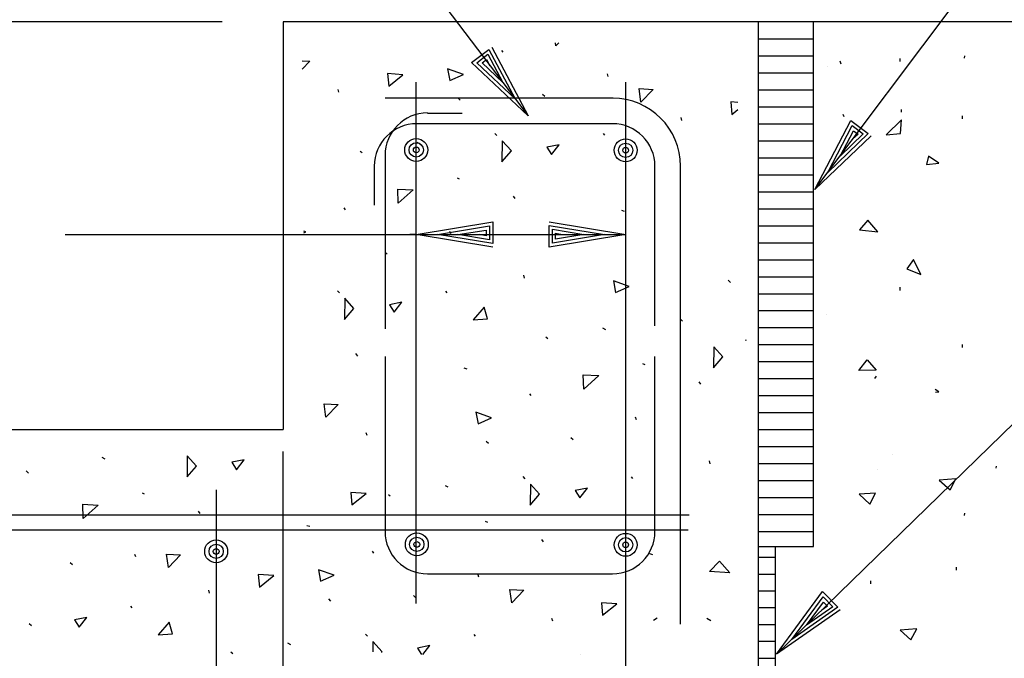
# Model space of a CAD drawing. Extents: x 22369.6 to 22428.3, y 22369.6 to 22415.
# Drawn here: x 22409.492 to 22412.698, y 22379.562 to 22381.641 of the extents above; entities that cross this region are included whole.
import ezdxf

# ---------------------------------------------------------------- set-up
doc = ezdxf.new("R2010")
doc.units = 0
for name, color, linetype in [('Level 1', 7, 'Continuous'), ('Level 10', 7, 'Continuous'), ('Level 2', 7, 'Continuous'), ('Level 7', 7, 'Continuous'), ('Level 8', 7, 'Continuous')]:
    doc.layers.add(name, color=color, linetype=linetype)

msp = doc.modelspace()

# ---------------------------------------------------------------- linework, layer by layer
at = {"layer": 'Level 1'}
for p, q in [((22412.0814, 22381.0883), (22413.6214, 22383.1371)), ((22411.9562, 22379.5756), (22415.0127, 22382.5523)), ((22410.1507, 22381.6336), (22404.234, 22381.6336)), ((22412.1206, 22381.489), (22412.1206, 22381.489)), ((22412.1662, 22381.4962), (22412.1634, 22381.5062)), ((22410.7829, 22379.7402), (22410.7829, 22381.4376)), ((22411.465, 22375.8119), (22411.465, 22381.4376)), ((22412.0741, 22381.438), (22412.0741, 22381.438)), ((22411.1051, 22381.3827), (22411.1051, 22381.3827)), ((22411.147, 22381.3275), (22411.147, 22381.3275)), ((22410.7955, 22381.2364), (22410.7865, 22381.2414)), ((22412.1231, 22381.1437), (22412.1231, 22381.1437)), ((22411.1054, 22381.0587), (22411.0997, 22381.0666)), ((22412.0814, 22381.0883), (22412.0814, 22381.0883)), ((22411.4616, 22381.0163), (22411.4523, 22381.0194)), ((22409.6401, 22380.9414), (22410.7829, 22380.9414)), ((22410.7829, 22380.9414), (22410.7621, 22380.9414)), ((22410.7829, 22380.9414), (22411.465, 22380.9414)), ((22410.7829, 22380.9414), (22410.7829, 22380.9414)), ((22410.7829, 22380.9414), (22410.7829, 22380.9414)), ((22410.8349, 22380.9414), (22410.8349, 22380.9414)), ((22410.8523, 22380.9414), (22410.8523, 22380.9414)), ((22410.8954, 22380.9432), (22410.8925, 22380.9513)), ((22411.3956, 22380.9414), (22411.3956, 22380.9414)), ((22411.413, 22380.9414), (22411.413, 22380.9414)), ((22411.465, 22380.9414), (22411.465, 22380.9414)), ((22411.465, 22380.9414), (22411.465, 22380.9414)), ((22410.6889, 22380.8774), (22410.6819, 22380.8844)), ((22412.12, 22380.6819), (22412.12, 22380.6819)), ((22412.0728, 22380.6316), (22412.0728, 22380.6316)), ((22411.5285, 22380.5175), (22411.5214, 22380.5205)), ((22412.2764, 22380.4725), (22412.2813, 22380.4808)), ((22411.1577, 22380.4173), (22411.1534, 22380.4235)), ((22412.3327, 22380.2256), (22412.3327, 22380.2256)), ((22412.2844, 22380.1761), (22412.2844, 22380.1761)), ((22412.6718, 22380.1807), (22412.6724, 22380.188)), ((22410.1316, 22380.1105), (22410.1316, 22375.8452)), ((22410.6984, 22380.0896), (22410.6922, 22380.0948)), ((22410.6449, 22379.9045), (22410.6406, 22379.9107)), ((22411.5534, 22379.8989), (22411.5441, 22379.902)), ((22410.9872, 22379.8258), (22410.9843, 22379.8339)), ((22410.5054, 22379.7483), (22410.4983, 22379.7554)), ((22411.2273, 22379.6826), (22411.225, 22379.692)), ((22411.568, 22379.6924), (22411.5555, 22379.6852)), ((22411.7295, 22379.6924), (22411.742, 22379.6852)), ((22412.0058, 22379.624), (22412.0058, 22379.624)), ((22411.3195, 22379.5743), (22411.3195, 22379.5743)), ((22411.9562, 22379.5756), (22411.9562, 22379.5756))]:
    msp.add_line(p, q, dxfattribs=at)
for points in [[(22408.9934, 22383.0371), (22409.8482, 22383.0371), (22411.147, 22381.3275)], [(22411.0291, 22381.551), (22411.147, 22381.3275), (22410.9633, 22381.501), (22411.0195, 22381.5438), (22411.1051, 22381.3827), (22410.9803, 22381.5006), (22411.0164, 22381.528), (22411.0647, 22381.4358), (22410.9974, 22381.5002), (22411.0123, 22381.5115), (22411.0228, 22381.491)], [(22411.2479, 22381.5654), (22411.2372, 22381.5559)], [(22412.2643, 22381.2628), (22412.0814, 22381.0883), (22412.1982, 22381.3124), (22412.2547, 22381.27), (22412.1231, 22381.1437), (22412.2025, 22381.2959), (22412.2387, 22381.2687), (22412.1632, 22381.197), (22412.2067, 22381.2794), (22412.2216, 22381.2681), (22412.2048, 22381.2524)], [(22411.0323, 22380.9), (22410.7829, 22380.9414), (22411.0323, 22380.9827), (22411.0323, 22380.912), (22410.8523, 22380.9414), (22411.0216, 22380.9694), (22411.0216, 22380.924), (22410.9189, 22380.9414), (22411.0109, 22380.956), (22411.0109, 22380.9374), (22410.9883, 22380.9414)], [(22411.2156, 22380.9827), (22411.465, 22380.9414), (22411.2156, 22380.9), (22411.2156, 22380.9707), (22411.3956, 22380.9414), (22411.2263, 22380.9134), (22411.2263, 22380.9587), (22411.329, 22380.9414), (22411.237, 22380.9267), (22411.237, 22380.9454), (22411.2596, 22380.9414)], [(22410.417, 22380.9467), (22410.424, 22380.9498), (22410.417, 22380.9522)], [(22412.4846, 22380.4296), (22412.4731, 22380.4373)], [(22412.1636, 22379.7199), (22411.9562, 22379.5756), (22412.106, 22379.7792), (22412.1553, 22379.7286), (22412.0058, 22379.624), (22412.1076, 22379.7622), (22412.1392, 22379.7297), (22412.0536, 22379.6705), (22412.1093, 22379.7452), (22412.1223, 22379.7318), (22412.1033, 22379.7189)], [(22410.6704, 22379.582), (22410.6717, 22379.5834)]]:
    msp.add_lwpolyline(points, dxfattribs=at)
at = {"layer": 'Level 10'}
for p, q in [((22411.8975, 22381.6336), (22410.3497, 22381.6336)), ((22410.3497, 22381.6336), (22410.3497, 22380.307)), ((22412.0771, 22379.9265), (22412.0771, 22381.6336)), ((22417.2368, 22381.6336), (22412.0771, 22381.6336)), ((22411.4243, 22381.3853), (22410.6814, 22381.3853)), ((22410.8196, 22381.3369), (22410.933, 22381.3369)), ((22411.4243, 22381.302), (22410.7854, 22381.302)), ((22410.6814, 22381.2006), (22410.6814, 22380.635)), ((22410.6464, 22381.1638), (22410.6464, 22381.0374)), ((22411.5604, 22380.6438), (22411.5604, 22381.1638)), ((22411.6438, 22379.6729), (22411.6438, 22381.1638)), ((22410.6814, 22380.5447), (22410.6814, 22379.9753)), ((22411.5604, 22379.9753), (22411.5604, 22380.5447)), ((22406.3621, 22380.307), (22410.3497, 22380.307)), ((22406.3621, 22380.0292), (22411.6716, 22380.0292)), ((22408.3785, 22379.9799), (22411.6681, 22379.9799)), ((22411.9528, 22376.3578), (22411.9528, 22379.9265)), ((22411.9528, 22379.9265), (22412.0771, 22379.9265)), ((22410.8196, 22379.8371), (22411.4223, 22379.8371))]:
    msp.add_line(p, q, dxfattribs=at)
for centre, radius, start, end in [((22411.4222, 22381.1638), 0.2215, 0, 90), ((22410.8196, 22381.1988), 0.1382, 90, 180), ((22410.7846, 22381.1638), 0.1382, 90, 180), ((22411.4222, 22381.1638), 0.1382, 0, 90), ((22410.8196, 22379.9753), 0.1382, 180, 270), ((22411.4222, 22379.9753), 0.1382, 270, 360)]:
    msp.add_arc(centre, radius, start, end, dxfattribs=at)
at = {"layer": 'Level 2'}
msp.add_line((22410.3497, 22377.6536), (22410.3497, 22380.2357), dxfattribs=at)
for centre, radius in [((22410.783, 22381.2169), 0.0373), ((22411.4649, 22381.2156), 0.0373), ((22410.783, 22381.2169), 0.0233), ((22410.783, 22381.2169), 0.00933), ((22411.4649, 22381.2156), 0.0233), ((22411.4649, 22381.2156), 0.00933), ((22410.7849, 22379.933), 0.0373), ((22411.465, 22379.9316), 0.0373), ((22410.1316, 22379.9103), 0.0373), ((22410.7849, 22379.933), 0.0233), ((22410.7849, 22379.933), 0.00933), ((22411.465, 22379.9316), 0.0233), ((22411.465, 22379.9316), 0.00933), ((22410.1316, 22379.9103), 0.0233), ((22410.1316, 22379.9103), 0.00933)]:
    msp.add_circle(centre, radius, dxfattribs=at)
at = {"layer": 'Level 7'}
for p in [(22411.8975, 22378.0958), (22412.0771, 22381.6336)]:
    msp.add_line(p, (22411.8975, 22381.6336), dxfattribs=at)
at = {"layer": 'Level 8'}
for p, q in [((22411.8975, 22381.5781), (22412.0771, 22381.5781)), ((22411.0659, 22381.5347), (22411.0616, 22381.5409)), ((22411.8975, 22381.5228), (22412.0771, 22381.5228)), ((22412.3593, 22381.5042), (22412.3593, 22381.5141)), ((22412.5684, 22381.5159), (22412.5697, 22381.5234)), ((22411.4082, 22381.456), (22411.4053, 22381.4641)), ((22411.8975, 22381.4676), (22412.0771, 22381.4676)), ((22410.531, 22381.4045), (22410.5286, 22381.4139)), ((22411.8975, 22381.4123), (22412.0771, 22381.4123)), ((22410.9264, 22381.3785), (22410.9194, 22381.3855)), ((22411.2017, 22381.3902), (22411.1947, 22381.3972)), ((22411.8975, 22381.357), (22412.0771, 22381.357)), ((22412.3627, 22381.3392), (22412.3627, 22381.3485)), ((22411.6483, 22381.3127), (22411.646, 22381.3221)), ((22412.1762, 22381.3246), (22412.1734, 22381.3317)), ((22412.5622, 22381.3178), (22412.5622, 22381.3277)), ((22411.8975, 22381.3017), (22412.0771, 22381.3017)), ((22411.0455, 22381.2642), (22411.039, 22381.2708)), ((22411.397, 22381.2646), (22411.3923, 22381.2702)), ((22411.8975, 22381.2464), (22412.0771, 22381.2464)), ((22410.6066, 22381.2069), (22410.6004, 22381.2122)), ((22411.8975, 22381.1912), (22412.0771, 22381.1912)), ((22410.9239, 22381.122), (22410.9169, 22381.1251)), ((22411.8975, 22381.1359), (22412.0771, 22381.1359)), ((22411.8975, 22381.0806), (22412.0771, 22381.0806)), ((22410.5531, 22381.0219), (22410.5488, 22381.0281)), ((22411.8975, 22381.0253), (22412.0771, 22381.0253)), ((22411.8975, 22380.9701), (22412.0771, 22380.9701)), ((22411.8975, 22380.9148), (22412.0771, 22380.9148)), ((22411.8975, 22380.8595), (22412.0771, 22380.8595)), ((22411.1355, 22380.7999), (22411.1332, 22380.8093)), ((22411.8975, 22380.8042), (22412.0771, 22380.8042)), ((22411.8063, 22380.7856), (22411.7992, 22380.7927)), ((22410.5327, 22380.7515), (22410.5262, 22380.758)), ((22410.8842, 22380.7518), (22410.8795, 22380.7574)), ((22411.8975, 22380.7489), (22412.0771, 22380.7489)), ((22412.3593, 22380.7597), (22412.3593, 22380.7697)), ((22411.8975, 22380.6937), (22412.0771, 22380.6937)), ((22411.6501, 22380.6597), (22411.6435, 22380.6662)), ((22411.4001, 22380.6318), (22411.3911, 22380.6368)), ((22411.8975, 22380.6384), (22412.0771, 22380.6384)), ((22411.2112, 22380.6024), (22411.205, 22380.6076)), ((22411.8975, 22380.5831), (22412.0771, 22380.5831)), ((22412.5622, 22380.5733), (22412.5622, 22380.5833)), ((22410.5927, 22380.5459), (22410.5869, 22380.5538)), ((22411.8975, 22380.5278), (22412.0771, 22380.5278)), ((22410.9489, 22380.5035), (22410.9395, 22380.5065)), ((22411.71, 22380.4541), (22411.7043, 22380.462)), ((22411.8975, 22380.4726), (22412.0771, 22380.4726)), ((22411.8975, 22380.4173), (22412.0771, 22380.4173)), ((22411.8975, 22380.362), (22412.0771, 22380.362)), ((22411.5, 22380.3386), (22411.4971, 22380.3467)), ((22410.6228, 22380.2871), (22410.6204, 22380.2965)), ((22411.8975, 22380.3067), (22412.0771, 22380.3067)), ((22411.0182, 22380.2611), (22411.0111, 22380.2682)), ((22411.2935, 22380.2728), (22411.2864, 22380.2799)), ((22411.8975, 22380.2514), (22412.0771, 22380.2514)), ((22409.7699, 22380.2108), (22409.7609, 22380.2158)), ((22411.7401, 22380.1954), (22411.7378, 22380.2047)), ((22411.8975, 22380.1962), (22412.0771, 22380.1962)), ((22409.5202, 22380.1652), (22409.5131, 22380.1722)), ((22411.1373, 22380.1469), (22411.1307, 22380.1535)), ((22411.4887, 22380.1472), (22411.484, 22380.1529)), ((22411.8975, 22380.1409), (22412.0771, 22380.1409)), ((22409.8983, 22380.0965), (22409.8913, 22380.0995)), ((22410.8873, 22380.119), (22410.8783, 22380.124)), ((22411.8975, 22380.0856), (22412.0771, 22380.0856)), ((22410.0799, 22380.0331), (22410.0741, 22380.041)), ((22412.5684, 22380.0271), (22412.5697, 22380.0345)), ((22411.0157, 22380.0047), (22411.0087, 22380.0077)), ((22411.8975, 22380.0303), (22412.0771, 22380.0303)), ((22410.4361, 22379.9907), (22410.4267, 22379.9938)), ((22411.8975, 22379.9751), (22412.0771, 22379.9751)), ((22411.1972, 22379.9413), (22411.1915, 22379.9492)), ((22411.8975, 22379.9265), (22411.9528, 22379.9265)), ((22409.6633, 22379.8661), (22409.6563, 22379.8731)), ((22409.8698, 22379.8925), (22409.8669, 22379.9006)), ((22411.8975, 22379.8912), (22411.9528, 22379.8912)), ((22412.5421, 22379.8495), (22412.5421, 22379.8594)), ((22411.8975, 22379.8365), (22411.9528, 22379.8365)), ((22412.2634, 22379.8043), (22412.2634, 22379.8142)), ((22410.11, 22379.7743), (22410.1076, 22379.7837)), ((22411.8975, 22379.7818), (22411.9528, 22379.7818)), ((22410.7807, 22379.7601), (22410.7737, 22379.7671)), ((22409.8586, 22379.7262), (22409.8539, 22379.7319)), ((22411.8975, 22379.7271), (22411.9528, 22379.7271)), ((22409.5299, 22379.6678), (22409.5229, 22379.6749)), ((22411.8975, 22379.6724), (22411.9528, 22379.6724)), ((22410.6245, 22379.6341), (22410.618, 22379.6407)), ((22410.9759, 22379.6345), (22410.9713, 22379.6401)), ((22411.8975, 22379.6177), (22411.9528, 22379.6177)), ((22410.3745, 22379.6062), (22410.3655, 22379.6112)), ((22410.1856, 22379.5768), (22410.1794, 22379.582)), ((22411.8975, 22379.563), (22411.9528, 22379.563))]:
    msp.add_line(p, q, dxfattribs=at)
for points in [[(22411.2372, 22381.5559), (22411.2369, 22381.5654)], [(22410.4116, 22381.507), (22410.4366, 22381.5054), (22410.4118, 22381.4794)], [(22411.8301, 22381.3716), (22411.8073, 22381.3732), (22411.8109, 22381.3324), (22411.8301, 22381.3479)], [(22411.8559, 22380.5969), (22411.8577, 22380.5994)], [(22412.4738, 22380.4282), (22412.4846, 22380.4296)], [(22410.6717, 22379.5834), (22410.6421, 22379.6165), (22410.6417, 22379.5837)], [(22410.8048, 22379.5742), (22410.8275, 22379.6035), (22410.7875, 22379.5957), (22410.8007, 22379.5744)]]:
    msp.add_lwpolyline(points, dxfattribs=at)
for points in [[(22410.8924, 22381.443), (22410.9368, 22381.4626), (22410.8853, 22381.4802)], [(22410.7399, 22381.4615), (22410.69, 22381.465), (22410.6935, 22381.4242)], [(22411.5148, 22381.3726), (22411.5087, 22381.4165), (22411.554, 22381.4137)], [(22412.3602, 22381.27), (22412.3627, 22381.3143), (22412.3137, 22381.2664)], [(22411.0927, 22381.2136), (22411.0631, 22381.2467), (22411.0623, 22381.1781)], [(22411.2236, 22381.2015), (22411.2485, 22381.2336), (22411.2085, 22381.2258)], [(22412.4443, 22381.1689), (22412.4846, 22381.174), (22412.4508, 22381.1967)], [(22410.7244, 22381.0431), (22410.7226, 22381.0895), (22410.7732, 22381.0867)], [(22412.2861, 22380.9503), (22412.2533, 22380.9881), (22412.2269, 22380.9568)], [(22412.3808, 22380.8294), (22412.4261, 22380.8118), (22412.4022, 22380.8607)], [(22411.4319, 22380.7531), (22411.4764, 22380.7727), (22411.4249, 22380.7904)], [(22410.5799, 22380.7008), (22410.5503, 22380.7339), (22410.5495, 22380.6653)], [(22410.7109, 22380.6887), (22410.7357, 22380.7209), (22410.6957, 22380.713)], [(22410.9682, 22380.6643), (22411.0155, 22380.667), (22411.0039, 22380.7053)], [(22411.7813, 22380.543), (22411.7517, 22380.576), (22411.7509, 22380.5074)], [(22412.2243, 22380.4987), (22412.251, 22380.534), (22412.281, 22380.5)], [(22411.329, 22380.4385), (22411.3271, 22380.485), (22411.3778, 22380.4822)], [(22410.4892, 22380.347), (22410.4831, 22380.3909), (22410.5284, 22380.3881)], [(22410.9842, 22380.3256), (22411.0286, 22380.3452), (22410.9771, 22380.3629)], [(22410.0671, 22380.188), (22410.0375, 22380.2211), (22410.0367, 22380.1525)], [(22410.1981, 22380.1759), (22410.2229, 22380.2081), (22410.1829, 22380.2002)], [(22411.1844, 22380.0962), (22411.1549, 22380.1293), (22411.1541, 22380.0607)], [(22412.4861, 22380.1421), (22412.5214, 22380.1105), (22412.5403, 22380.1459)], [(22410.6198, 22380.0988), (22410.5698, 22380.1023), (22410.5734, 22380.0615)], [(22411.3154, 22380.0842), (22411.3403, 22380.1163), (22411.3003, 22380.1084)], [(22412.2248, 22380.096), (22412.2601, 22380.0644), (22412.279, 22380.0998)], [(22409.6989, 22380.0175), (22409.697, 22380.064), (22409.7477, 22380.0611)], [(22409.9764, 22379.8576), (22409.9703, 22379.9015), (22410.0156, 22379.8986)], [(22411.7384, 22379.8445), (22411.77, 22379.8786), (22411.8038, 22379.8408)], [(22410.4714, 22379.8128), (22410.5158, 22379.8324), (22410.4643, 22379.8501)], [(22410.3189, 22379.8313), (22410.2689, 22379.8349), (22410.2725, 22379.7941)], [(22411.0938, 22379.7425), (22411.0877, 22379.7863), (22411.133, 22379.7835)], [(22411.4363, 22379.7396), (22411.3863, 22379.7431), (22411.3898, 22379.7023)], [(22409.6853, 22379.6632), (22409.7101, 22379.6953), (22409.6701, 22379.6874)], [(22409.9426, 22379.6387), (22409.9899, 22379.6414), (22409.9783, 22379.6797)], [(22412.3584, 22379.6542), (22412.3937, 22379.6227), (22412.4126, 22379.658)]]:
    msp.add_lwpolyline(points, close=True, dxfattribs=at)

doc.saveas('drawing.dxf')
